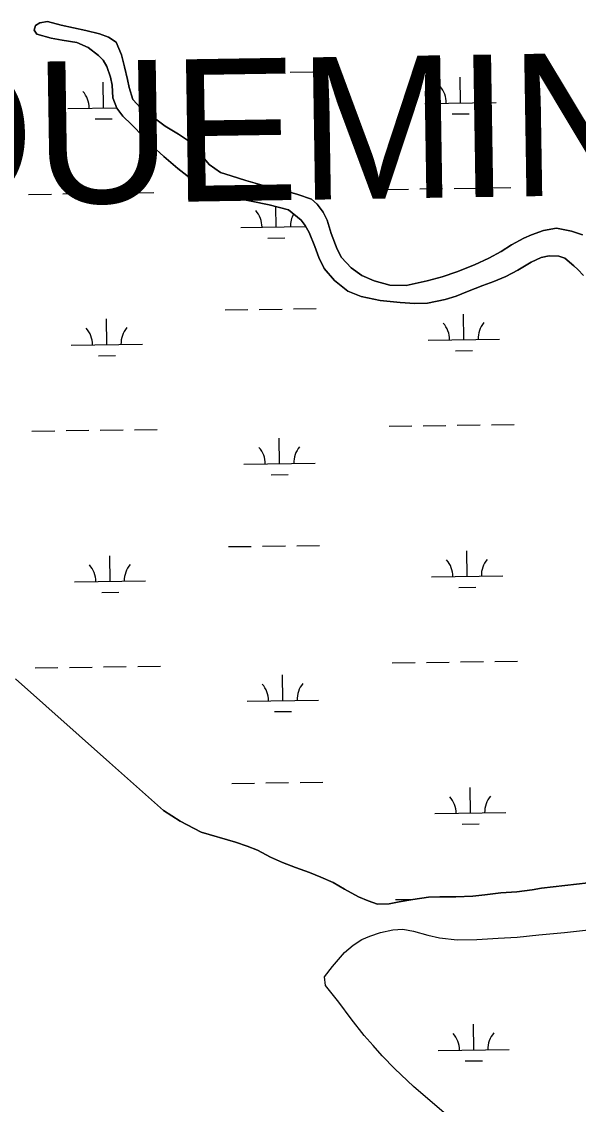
# Model space of a CAD drawing. Extents: x 3767014 to 3805179, y 361544 to 387384.
# Drawn here: x 3790671 to 3791454, y 382695 to 384217 of the extents above; entities that cross this region are included whole.
import ezdxf

# ---------------------------------------------------------------- set-up
doc = ezdxf.new("R2010")
doc.units = 0
for name, color, linetype in [('V-TOPO-GNAM-IDEN', 7, 'Continuous'), ('V-TOPO-SHOR', 7, 'Continuous'), ('V-WETL-SWMP', 7, 'Continuous')]:
    doc.layers.add(name, color=color, linetype=linetype)

msp = doc.modelspace()

# ---------------------------------------------------------------- linework, layer by layer
at = {"layer": 'V-TOPO-SHOR'}
for points in [[(3790692.372, 384198.819), (3790688.821, 384204.563), (3790690.838, 384211.072), (3790696.765, 384214.809), (3790707.531, 384216.524), (3790726.68, 384211.77), (3790761.443, 384204.109), (3790780.778, 384199.357), (3790793.424, 384194.95), (3790804.041, 384187.747), (3790811.357, 384169.762), (3790815.881, 384152.878), (3790820.036, 384135.249), (3790822.123, 384124.114), (3790827.206, 384107.232), (3790838.026, 384095.575), (3790859.634, 384079.502), (3790873.047, 384069.711), (3790891.479, 384058.455), (3790906.937, 384047.928), (3790916.259, 384038.679), (3790924.097, 384029.054), (3790934.552, 384015.721), (3790950.569, 384004.455), (3790965.635, 383999.688), (3790986.461, 383993.455), (3791009.333, 383986.859), (3791036.661, 383980.096), (3791059.531, 383973.686), (3791078.504, 383967.075), (3791086.702, 383960.051), (3791095.105, 383948.94), (3791100.352, 383937.631), (3791105.996, 383919.08), (3791114.629, 383896.827), (3791120.805, 383885.149), (3791134.234, 383870.717), (3791149.508, 383859.633), (3791166.439, 383852.457), (3791188.566, 383846.415), (3791211.413, 383845.95), (3791241.289, 383852.199), (3791262.257, 383857.853), (3791282.843, 383864.993), (3791307.694, 383874.749), (3791327.715, 383884.117), (3791345.321, 383893.472), (3791359.586, 383902.815), (3791377.008, 383912.172), (3791387.576, 383917.043), (3791404.451, 383923.24), (3791423.014, 383926.285), (3791444.017, 383922.283), (3791459.641, 383916.772)], [(3791203.149, 383822.142), (3791175.278, 383824.633), (3791148.324, 383830.283), (3791129.722, 383837.637), (3791111.088, 383852.979), (3791096.535, 383869.824), (3791088.859, 383885.208), (3791083.038, 383900.788), (3791075.16, 383920.258), (3791069.548, 383930.078), (3791064.131, 383937.672), (3791046.06, 383952.088), (3791019.1, 383959.039), (3790993.635, 383964.323), (3790972.071, 383968.509), (3790947.905, 383973.985), (3790932.281, 383979.867), (3790915.893, 383990.574), (3790890.739, 384010.347), (3790871.173, 384026.985), (3790854.768, 384042.151), (3790843.019, 384054.361), (3790825.488, 384072.121), (3790813.183, 384083.774), (3790805.151, 384095.071), (3790799.337, 384109.536), (3790798.338, 384127.176), (3790796.064, 384138.497), (3790790.803, 384153.705), (3790785.568, 384162.229), (3790779.228, 384169.076), (3790764.695, 384179.975), (3790748.694, 384187.342), (3790728.251, 384190.604), (3790712.823, 384193.328), (3790692.372, 384198.819)], [(3791460.796, 383859.942), (3791452.776, 383868.269), (3791447.369, 383873.262), (3791434.696, 383883.984), (3791425.955, 383887.107), (3791412.582, 383887.424), (3791401.447, 383885.151), (3791387.172, 383878.409), (3791368.458, 383867.19), (3791351.777, 383858.58), (3791334.717, 383851.642), (3791319.138, 383846.008), (3791297.996, 383837.566), (3791281.864, 383831), (3791266.467, 383826.296), (3791241.414, 383820.809), (3791223.957, 383820.553), (3791203.149, 383822.142)], [(3790870.37, 383108.349), (3790794.645, 383175.431), (3790662.354, 383293.111)], [(3790870.37, 383108.349), (3790893.834, 383093.212), (3790923.612, 383077.913), (3790971.772, 383063.432), (3790988.138, 383058.111), (3791002.834, 383052.227), (3791020.89, 383042.641), (3791038.007, 383035.094), (3791056.05, 383028.106), (3791075.579, 383021.126), (3791091.765, 383014.505), (3791108.882, 383007.145), (3791124.707, 382997.734), (3791144.437, 382987.042), (3791158.02, 382981.152), (3791171.225, 382976.376), (3791187.752, 382976.812), (3791201.671, 382980.025), (3791220.973, 382983.259), (3791243.063, 382986.505), (3791258.849, 382986.939), (3791281.321, 382987.027), (3791305.279, 382987.867), (3791322.173, 382989.606), (3791344.822, 382992.297), (3791367.288, 382994.056), (3791388.637, 382996.557), (3791401.816, 382999.022), (3791495.94, 383009.613)], [(3791098.075, 382862.173), (3791097.034, 382874.551), (3791108.122, 382888.959), (3791124.883, 382908.837), (3791137.224, 382919.04), (3791149.08, 382926.763), (3791160.453, 382931.514), (3791175.29, 382936.526), (3791192.858, 382940.558), (3791206.723, 382941.357), (3791222.087, 382938.445), (3791241.92, 382933.077), (3791258.529, 382929.179), (3791283.056, 382926.554), (3791310.79, 382926.91), (3791340.994, 382928.766), (3791367.489, 382930.109), (3791397.935, 382933.45), (3791434.326, 382936.812), (3791467.988, 382940.663)], [(3791803.185, 382250.288), (3791686.928, 382350.699), (3791616.534, 382400.959), (3791508.455, 382484.761), (3791379.23, 382589.887), (3791278.176, 382671.965), (3791221.829, 382720.173), (3791195.758, 382744.989), (3791177.787, 382763.519), (3791165.093, 382777.857), (3791152.752, 382792.197), (3791134.41, 382815.638), (3791116.769, 382838.734), (3791098.075, 382862.173)]]:
    msp.add_lwpolyline(points, dxfattribs=at)
at = {"layer": 'V-WETL-SWMP'}
for p, q in [((3790690.837, 384211.071), (3790688.82, 384204.563)), ((3790696.765, 384214.81), (3790690.837, 384211.071)), ((3790707.531, 384216.524), (3790696.765, 384214.81)), ((3790726.68, 384211.771), (3790707.531, 384216.524)), ((3790761.443, 384204.109), (3790726.68, 384211.771)), ((3790688.82, 384204.563), (3790692.371, 384198.819)), ((3790692.371, 384198.819), (3790712.823, 384193.328)), ((3790780.778, 384199.357), (3790761.443, 384204.109)), ((3790793.425, 384194.949), (3790780.778, 384199.357)), ((3790804.041, 384187.748), (3790793.425, 384194.949)), ((3790712.823, 384193.328), (3790728.25, 384190.604)), ((3790728.25, 384190.604), (3790748.694, 384187.342)), ((3790748.694, 384187.342), (3790764.696, 384179.976)), ((3790764.696, 384179.976), (3790779.227, 384169.076)), ((3790811.356, 384169.761), (3790804.041, 384187.748)), ((3790779.227, 384169.076), (3790785.569, 384162.229)), ((3790815.881, 384152.878), (3790811.356, 384169.761)), ((3790785.569, 384162.229), (3790790.803, 384153.706)), ((3790790.803, 384153.706), (3790796.064, 384138.497)), ((3790820.037, 384135.249), (3790815.881, 384152.878)), ((3790796.064, 384138.497), (3790798.338, 384127.176)), ((3790822.124, 384124.114), (3790820.037, 384135.249)), ((3790952.571, 384144.145), (3790984.568, 384144.589)), ((3791000.566, 384144.812), (3791032.563, 384145.256)), ((3791048.562, 384145.478), (3791080.559, 384145.923)), ((3791288.028, 384102.37), (3791287.528, 384138.367)), ((3790786.168, 384095.399), (3790785.668, 384131.395)), ((3790798.338, 384127.176), (3790799.337, 384109.536)), ((3790827.206, 384107.232), (3790822.124, 384124.114)), ((3790799.337, 384109.536), (3790805.152, 384095.072)), ((3790838.025, 384095.574), (3790827.206, 384107.232)), ((3791238.032, 384101.676), (3791338.023, 384103.065)), ((3790736.173, 384094.704), (3790804.916, 384095.659)), ((3790805.152, 384095.072), (3790813.184, 384083.774)), ((3790859.634, 384079.502), (3790838.025, 384095.574)), ((3791276.243, 384086.774), (3791300.241, 384087.107)), ((3790774.384, 384079.803), (3790798.381, 384080.136)), ((3790813.184, 384083.774), (3790825.488, 384072.122)), ((3790825.488, 384072.122), (3790843.018, 384054.361)), ((3790873.046, 384069.711), (3790859.634, 384079.502)), ((3790891.478, 384058.455), (3790873.046, 384069.711)), ((3790906.936, 384047.929), (3790891.478, 384058.455)), ((3790843.018, 384054.361), (3790854.768, 384042.15)), ((3790854.768, 384042.15), (3790871.172, 384026.985)), ((3790916.259, 384038.68), (3790906.936, 384047.929)), ((3790871.172, 384026.985), (3790890.74, 384010.347)), ((3790924.098, 384029.053), (3790916.259, 384038.68)), ((3790934.552, 384015.722), (3790924.098, 384029.053)), ((3790950.57, 384004.456), (3790934.552, 384015.722)), ((3790890.74, 384010.347), (3790915.893, 383990.574)), ((3790965.634, 383999.687), (3790950.57, 384004.456)), ((3790986.46, 383993.455), (3790965.634, 383999.687)), ((3790915.893, 383990.574), (3790932.28, 383979.866)), ((3791009.332, 383986.859), (3790986.46, 383993.455)), ((3791036.661, 383980.096), (3791009.332, 383986.859)), ((3791182.862, 383980.827), (3791214.859, 383981.271)), ((3791230.857, 383981.493), (3791262.854, 383981.938)), ((3791278.852, 383982.16), (3791310.849, 383982.605)), ((3791326.848, 383982.827), (3791358.845, 383983.271)), ((3790681.002, 383973.855), (3790712.999, 383974.3)), ((3790728.998, 383974.522), (3790760.994, 383974.967)), ((3790776.993, 383975.189), (3790808.99, 383975.633)), ((3790824.988, 383975.855), (3790856.985, 383976.3)), ((3790932.28, 383979.866), (3790947.905, 383973.985)), ((3790947.905, 383973.985), (3790972.072, 383968.509)), ((3790972.072, 383968.509), (3790993.634, 383964.323)), ((3791059.532, 383973.686), (3791036.661, 383980.096)), ((3791078.503, 383967.076), (3791059.532, 383973.686)), ((3791086.703, 383960.05), (3791078.503, 383967.076)), ((3790993.634, 383964.323), (3791019.1, 383959.038)), ((3791019.1, 383959.038), (3791046.059, 383952.088)), ((3791028.989, 383927.942), (3791028.591, 383956.591)), ((3791046.059, 383952.088), (3791064.132, 383937.672)), ((3791095.105, 383948.94), (3791086.703, 383960.05)), ((3791064.132, 383937.672), (3791069.549, 383930.079)), ((3791100.351, 383937.631), (3791095.105, 383948.94)), ((3791105.997, 383919.08), (3791100.351, 383937.631)), ((3790978.994, 383927.248), (3791070.441, 383928.518)), ((3791069.549, 383930.079), (3791075.16, 383920.257)), ((3791075.16, 383920.257), (3791083.038, 383900.787)), ((3791404.452, 383923.24), (3791387.575, 383917.043)), ((3791423.014, 383926.285), (3791404.452, 383923.24)), ((3791444.017, 383922.283), (3791423.014, 383926.285)), ((3791459.641, 383916.773), (3791444.017, 383922.283)), ((3791017.205, 383912.346), (3791041.203, 383912.68)), ((3791114.629, 383896.827), (3791105.997, 383919.08)), ((3791377.008, 383912.172), (3791359.586, 383902.816)), ((3791387.575, 383917.043), (3791377.008, 383912.172)), ((3791083.038, 383900.787), (3791088.858, 383885.209)), ((3791120.805, 383885.15), (3791114.629, 383896.827)), ((3791345.322, 383893.473), (3791327.715, 383884.116)), ((3791359.586, 383902.816), (3791345.322, 383893.473)), ((3791088.858, 383885.209), (3791096.534, 383869.823)), ((3791134.235, 383870.716), (3791120.805, 383885.15)), ((3791307.693, 383874.75), (3791282.844, 383864.993)), ((3791327.715, 383884.116), (3791307.693, 383874.75)), ((3791368.457, 383867.191), (3791387.172, 383878.409)), ((3791387.172, 383878.409), (3791401.446, 383885.152)), ((3791401.446, 383885.152), (3791412.581, 383887.425)), ((3791412.581, 383887.425), (3791425.955, 383887.107)), ((3791425.955, 383887.107), (3791434.697, 383883.984)), ((3791434.697, 383883.984), (3791447.369, 383873.262)), ((3791096.534, 383869.823), (3791111.088, 383852.98)), ((3791149.509, 383859.633), (3791134.235, 383870.716)), ((3791166.439, 383852.457), (3791149.509, 383859.633)), ((3791282.844, 383864.993), (3791262.256, 383857.853)), ((3791351.776, 383858.581), (3791368.457, 383867.191)), ((3791447.369, 383873.262), (3791452.775, 383868.269)), ((3791452.775, 383868.269), (3791460.795, 383859.943)), ((3791111.088, 383852.98), (3791129.723, 383837.638)), ((3791188.565, 383846.416), (3791166.439, 383852.457)), ((3791211.412, 383845.95), (3791188.565, 383846.416)), ((3791241.29, 383852.198), (3791211.412, 383845.95)), ((3791262.256, 383857.853), (3791241.29, 383852.198)), ((3791297.997, 383837.565), (3791319.137, 383846.007)), ((3791319.137, 383846.007), (3791334.716, 383851.641)), ((3791334.716, 383851.641), (3791351.776, 383858.581)), ((3791129.723, 383837.638), (3791148.325, 383830.283)), ((3791148.325, 383830.283), (3791175.279, 383824.632)), ((3791266.467, 383826.295), (3791281.864, 383831)), ((3791281.864, 383831), (3791297.997, 383837.565)), ((3791053.183, 383812.835), (3791085.179, 383813.28)), ((3791175.279, 383824.632), (3791203.149, 383822.143)), ((3791203.149, 383822.143), (3791223.957, 383820.554)), ((3791223.957, 383820.554), (3791241.415, 383820.809)), ((3791241.415, 383820.809), (3791266.467, 383826.295)), ((3790790.789, 383762.756), (3790790.289, 383798.752)), ((3790957.192, 383811.502), (3790989.189, 383811.946)), ((3791005.187, 383812.169), (3791037.184, 383812.613)), ((3791292.648, 383769.727), (3791292.148, 383805.724)), ((3791242.653, 383769.033), (3791342.644, 383770.422)), ((3790740.794, 383762.061), (3790840.784, 383763.45)), ((3791280.864, 383754.131), (3791304.862, 383754.464)), ((3790779.004, 383747.16), (3790803.002, 383747.493)), ((3791187.483, 383648.184), (3791219.479, 383648.628)), ((3791235.478, 383648.851), (3791267.475, 383649.295)), ((3791283.473, 383649.517), (3791315.47, 383649.962)), ((3791331.469, 383650.184), (3791363.466, 383650.628)), ((3790685.623, 383641.212), (3790717.62, 383641.657)), ((3790733.618, 383641.879), (3790765.615, 383642.324)), ((3790781.614, 383642.546), (3790813.611, 383642.99)), ((3790829.609, 383643.213), (3790861.606, 383643.657)), ((3791033.61, 383595.299), (3791033.11, 383631.296)), ((3790983.615, 383594.605), (3791083.605, 383595.994)), ((3791021.826, 383579.703), (3791045.823, 383580.037)), ((3790961.813, 383478.859), (3790993.81, 383479.303)), ((3791009.808, 383479.526), (3791041.805, 383479.97)), ((3791057.803, 383480.192), (3791089.8, 383480.637)), ((3790795.41, 383430.113), (3790794.91, 383466.11)), ((3791297.269, 383437.084), (3791296.769, 383473.081)), ((3791247.274, 383436.39), (3791347.264, 383437.779)), ((3790745.415, 383429.418), (3790845.405, 383430.807)), ((3791285.485, 383421.488), (3791309.482, 383421.822)), ((3790783.625, 383414.517), (3790807.623, 383414.85)), ((3791192.103, 383315.541), (3791224.1, 383315.985)), ((3791240.099, 383316.208), (3791272.096, 383316.652)), ((3791288.094, 383316.874), (3791320.091, 383317.319)), ((3791336.089, 383317.541), (3791368.086, 383317.986)), ((3790690.244, 383308.57), (3790722.241, 383309.014)), ((3790738.239, 383309.236), (3790770.236, 383309.681)), ((3790786.235, 383309.903), (3790818.231, 383310.347)), ((3790834.23, 383310.57), (3790866.227, 383311.014)), ((3791038.231, 383262.657), (3791037.731, 383298.653)), ((3790794.646, 383175.432), (3790662.354, 383293.112)), ((3790988.236, 383261.962), (3791088.226, 383263.351)), ((3791026.447, 383247.06), (3791050.444, 383247.394)), ((3790870.37, 383108.348), (3790794.646, 383175.432)), ((3790966.433, 383146.216), (3790998.43, 383146.661)), ((3791014.429, 383146.883), (3791046.426, 383147.327)), ((3791062.424, 383147.55), (3791094.421, 383147.994)), ((3791301.89, 383104.442), (3791301.39, 383140.438)), ((3790893.833, 383093.211), (3790870.37, 383108.348)), ((3791251.895, 383103.747), (3791351.885, 383105.136)), ((3790923.611, 383077.914), (3790893.833, 383093.211)), ((3791290.106, 383088.845), (3791314.103, 383089.179)), ((3790971.773, 383063.433), (3790923.611, 383077.914)), ((3790988.139, 383058.112), (3790971.773, 383063.433)), ((3791002.835, 383052.227), (3790988.139, 383058.112)), ((3791020.889, 383042.64), (3791002.835, 383052.227)), ((3791038.007, 383035.093), (3791020.889, 383042.64)), ((3791056.05, 383028.107), (3791038.007, 383035.093)), ((3791075.58, 383021.127), (3791056.05, 383028.107)), ((3791091.765, 383014.505), (3791075.58, 383021.127)), ((3791108.882, 383007.144), (3791091.765, 383014.505)), ((3791124.707, 382997.735), (3791108.882, 383007.144)), ((3791495.939, 383009.613), (3791401.815, 382999.023)), ((3791144.437, 382987.041), (3791124.707, 382997.735)), ((3791344.821, 382992.296), (3791322.173, 382989.605)), ((3791367.288, 382994.057), (3791344.821, 382992.296)), ((3791388.637, 382996.556), (3791367.288, 382994.057)), ((3791401.815, 382999.023), (3791388.637, 382996.556)), ((3791158.019, 382981.151), (3791144.437, 382987.041)), ((3791171.225, 382976.375), (3791158.019, 382981.151)), ((3791187.753, 382976.812), (3791171.225, 382976.375)), ((3791201.67, 382980.025), (3791187.753, 382976.812)), ((3791196.724, 382982.898), (3791220.817, 382983.233)), ((3791220.974, 382983.259), (3791201.67, 382980.025)), ((3791243.063, 382986.505), (3791220.974, 382983.259)), ((3791258.849, 382986.939), (3791243.063, 382986.505)), ((3791281.322, 382987.028), (3791258.849, 382986.939)), ((3791305.278, 382987.867), (3791281.322, 382987.028)), ((3791322.173, 382989.605), (3791305.278, 382987.867)), ((3791306.511, 382771.799), (3791306.011, 382807.795)), ((3791256.516, 382771.104), (3791356.506, 382772.493)), ((3791294.726, 382756.202), (3791318.724, 382756.536))]:
    msp.add_line(p, q, dxfattribs=at)
msp.add_lwpolyline([(3791278.176, 382671.964), (3791221.829, 382720.173), (3791195.759, 382744.988), (3791177.786, 382763.518), (3791165.094, 382777.857), (3791152.753, 382792.197), (3791134.41, 382815.639), (3791116.769, 382838.733), (3791098.075, 382862.173), (3791097.035, 382874.551), (3791108.122, 382888.958), (3791124.882, 382908.837), (3791137.224, 382919.039), (3791149.08, 382926.763), (3791160.453, 382931.514), (3791175.291, 382936.525), (3791192.858, 382940.558), (3791206.723, 382941.356), (3791222.088, 382938.445), (3791241.921, 382933.076), (3791258.529, 382929.18), (3791283.056, 382926.553), (3791310.79, 382926.911), (3791340.995, 382928.765), (3791367.488, 382930.109), (3791397.934, 382933.449), (3791434.325, 382936.813), (3791467.989, 382940.662)], dxfattribs=at)
for centre, start, end in [((3790730.924, 384095.106), 0.024037, 41.567696), ((3791232.783, 384102.078), 0.024037, 41.567696), ((3791343.259, 384103.612), 140.024034, 181.567693), ((3790973.745, 383927.65), 0.024037, 41.567696), ((3791084.22, 383929.184), 151.044438, 181.567693), ((3790735.545, 383762.463), 0.024037, 41.567696), ((3790846.02, 383763.998), 140.024034, 181.567693), ((3791237.404, 383769.435), 0.024037, 41.567696), ((3791347.879, 383770.969), 140.024034, 181.567693), ((3790978.366, 383595.007), 0.024037, 41.567696), ((3791088.841, 383596.542), 140.024034, 181.567693), ((3790740.165, 383429.82), 0.024037, 41.567696), ((3790850.641, 383431.355), 140.024034, 181.567693), ((3791242.025, 383436.792), 0.024037, 41.567696), ((3791352.5, 383438.326), 140.024034, 181.567693), ((3790982.987, 383262.364), 0.024037, 41.567696), ((3791093.462, 383263.899), 140.024034, 181.567693), ((3791246.646, 383104.149), 0.024037, 41.567696), ((3791357.121, 383105.684), 140.024034, 181.567693), ((3791251.267, 382771.506), 0.024037, 41.567696), ((3791361.742, 382773.041), 140.024034, 181.567693)]:
    msp.add_arc(centre, 35.246, start, end, dxfattribs=at)

# ---------------------------------------------------------------- texts
at = {"layer": 'V-TOPO-GNAM-IDEN'}
msp.add_text('PLAQUEMINES', height=200, rotation=0.907408, dxfattribs=at).set_placement((3789976.744, 383948.89))

doc.saveas('drawing.dxf')
